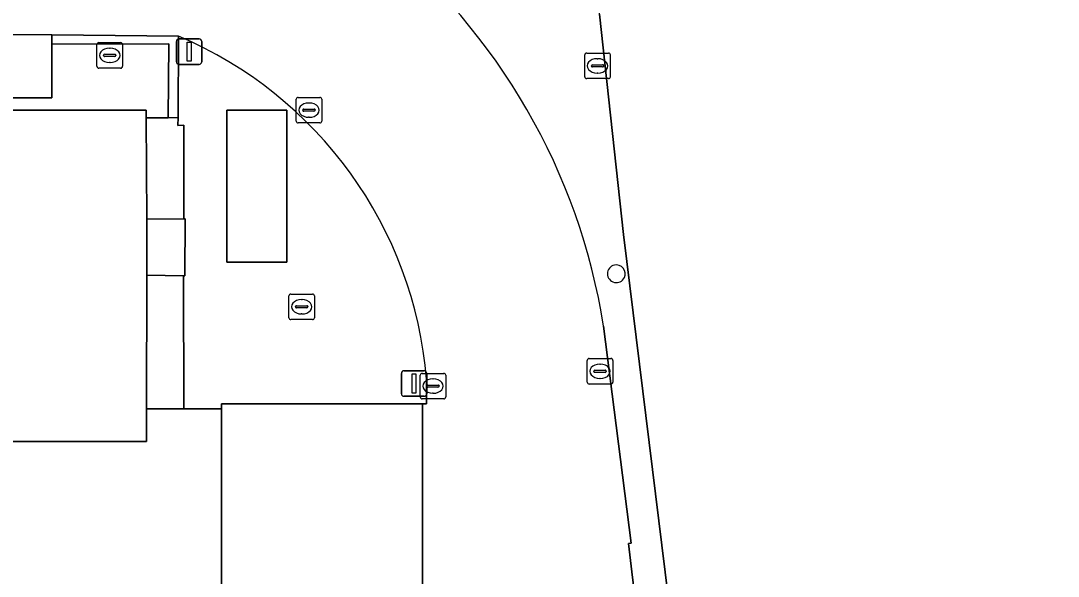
# Model space of a CAD drawing. Extents: x 161477 to 163040, y 383680 to 384871.
# Drawn here: x 162079.23 to 162119.86, y 384109.72 to 384131.48 of the extents above; entities that cross this region are included whole.
import ezdxf

# ---------------------------------------------------------------- set-up
doc = ezdxf.new("R2010")
doc.units = 0
for name, color, linetype in [('IMGEO_Brandkraan', 7, 'Continuous'), ('IMGEO_Groenvoorziening', 7, 'Continuous'), ('IMGEO_Kolk', 7, 'Continuous'), ('IMGEO_Lichtmast', 7, 'Continuous'), ('IMGEO_Pand', 7, 'Continuous'), ('IMGEO_Parkeervlak_gesloten', 7, 'Continuous'), ('IMGEO_Parkeervlak_open', 7, 'Continuous'), ('IMGEO_Rijbaan_lokaal_open', 7, 'Continuous'), ('IMGEO_Terreindeel_halfverhard', 7, 'Continuous'), ('IMGEO_Voetpad_gesloten', 7, 'Continuous'), ('IMGEO_Voetpad_open', 7, 'Continuous')]:
    doc.layers.add(name, color=color, linetype=linetype)

msp = doc.modelspace()

# ---------------------------------------------------------------- linework, layer by layer
at = {"layer": 'IMGEO_Brandkraan'}
for p, q in [((162082.219, 384129.694), (162082.219, 384130.546)), ((162082.294, 384130.62), (162083.146, 384130.62)), ((162083.22, 384130.546), (162083.22, 384129.694)), ((162082.521, 384130.163), (162082.919, 384130.163)), ((162082.707, 384130.4), (162082.732, 384130.4)), ((162082.478, 384130.114), (162082.478, 384130.126)), ((162082.916, 384130.077), (162082.518, 384130.077)), ((162082.73, 384129.84), (162082.705, 384129.84)), ((162082.962, 384130.126), (162082.962, 384130.114)), ((162083.146, 384129.62), (162082.294, 384129.62))]:
    msp.add_line(p, q, dxfattribs=at)
for points in [[(162082.219, 384129.694), (162082.219, 384130.546)], [(162082.294, 384130.62), (162083.146, 384130.62)], [(162083.22, 384130.546), (162083.22, 384129.694)], [(162083.146, 384129.62), (162082.294, 384129.62)]]:
    msp.add_lwpolyline(points, dxfattribs=at)
for centre, radius, start, end in [((162082.296, 384130.544), 0.0765, 91.552, 178.448), ((162082.296, 384130.544), 0.0765, 91.552, 178.448), ((162083.144, 384130.544), 0.0765, 1.552, 88.448), ((162083.144, 384130.544), 0.0765, 1.552, 88.448), ((162082.518, 384130.123), 0.0403, 85.8775, 175.7526), ((162082.923, 384130.125), 0.0386, 1.7309, 96.639), ((162082.515, 384130.113), 0.0366, 178.938, 274.7102), ((162082.919, 384130.12), 0.043, 264.8664, 352.4533), ((162082.296, 384129.696), 0.0765, 181.552, 268.448), ((162082.296, 384129.696), 0.0765, 181.552, 268.448), ((162083.144, 384129.696), 0.0765, 271.552, 358.448), ((162083.144, 384129.696), 0.0765, 271.552, 358.448)]:
    msp.add_arc(centre, radius, start, end, dxfattribs=at)
for centre, major_axis, ratio, start_param, end_param in [((162082.706, 384130.12), (-0.387, 0.002), 0.722429, 4.712389, 7.853982), ((162082.731, 384130.12), (-0.39, 0.002), 0.717154, 1.570796, 4.712389)]:
    msp.add_ellipse(centre, major_axis=major_axis, ratio=ratio, start_param=start_param, end_param=end_param, dxfattribs=at)
at = {"layer": 'IMGEO_Groenvoorziening'}
msp.add_lwpolyline([(162086.582, 384101.603), (162087.096, 384101.625), (162087.089, 384116.284), (162085.622, 384116.279), (162084.16, 384116.274), (162084.158, 384114.999), (162067.083, 384115.003)], dxfattribs=at)
at = {"layer": 'IMGEO_Kolk'}
for p, q in [((162101.321, 384129.285), (162101.321, 384130.137)), ((162101.396, 384130.211), (162102.248, 384130.211)), ((162102.322, 384130.137), (162102.322, 384129.285)), ((162101.623, 384129.754), (162102.021, 384129.754)), ((162101.809, 384129.991), (162101.834, 384129.991)), ((162101.58, 384129.705), (162101.58, 384129.717)), ((162102.018, 384129.668), (162101.62, 384129.668)), ((162101.832, 384129.431), (162101.807, 384129.431)), ((162102.064, 384129.717), (162102.064, 384129.705)), ((162102.248, 384129.211), (162101.396, 384129.211)), ((162090.021, 384127.551), (162090.021, 384128.403)), ((162090.096, 384128.477), (162090.948, 384128.477)), ((162090.509, 384128.257), (162090.534, 384128.257)), ((162091.022, 384128.403), (162091.022, 384127.551)), ((162090.28, 384127.971), (162090.28, 384127.983)), ((162090.718, 384127.934), (162090.32, 384127.934)), ((162090.323, 384128.02), (162090.721, 384128.02)), ((162090.532, 384127.697), (162090.507, 384127.697)), ((162090.764, 384127.983), (162090.764, 384127.971)), ((162090.948, 384127.477), (162090.096, 384127.477)), ((162089.735, 384119.849), (162089.735, 384120.701)), ((162089.81, 384120.775), (162090.662, 384120.775)), ((162090.223, 384120.555), (162090.248, 384120.555)), ((162090.736, 384120.701), (162090.736, 384119.849)), ((162089.994, 384120.269), (162089.994, 384120.281)), ((162090.432, 384120.232), (162090.034, 384120.232)), ((162090.037, 384120.318), (162090.435, 384120.318)), ((162090.246, 384119.995), (162090.221, 384119.995)), ((162090.478, 384120.281), (162090.478, 384120.269)), ((162090.662, 384119.775), (162089.81, 384119.775)), ((162101.419, 384117.325), (162101.419, 384118.177)), ((162101.494, 384118.251), (162102.346, 384118.251)), ((162101.907, 384118.031), (162101.932, 384118.031)), ((162102.42, 384118.177), (162102.42, 384117.325)), ((162094.877, 384116.743), (162094.877, 384117.595)), ((162094.952, 384117.669), (162095.804, 384117.669)), ((162095.878, 384117.595), (162095.878, 384116.743)), ((162101.678, 384117.745), (162101.678, 384117.757)), ((162102.116, 384117.708), (162101.718, 384117.708)), ((162101.721, 384117.794), (162102.119, 384117.794)), ((162102.162, 384117.757), (162102.162, 384117.745)), ((162095.136, 384117.163), (162095.136, 384117.175)), ((162095.179, 384117.212), (162095.577, 384117.212)), ((162095.365, 384117.449), (162095.39, 384117.449)), ((162095.62, 384117.175), (162095.62, 384117.163)), ((162102.346, 384117.251), (162101.494, 384117.251)), ((162101.93, 384117.471), (162101.905, 384117.471)), ((162095.574, 384117.126), (162095.176, 384117.126)), ((162095.388, 384116.889), (162095.363, 384116.889)), ((162095.804, 384116.669), (162094.952, 384116.669))]:
    msp.add_line(p, q, dxfattribs=at)
for points in [[(162101.321, 384129.285), (162101.321, 384130.137)], [(162101.396, 384130.211), (162102.248, 384130.211)], [(162102.322, 384130.137), (162102.322, 384129.285)], [(162102.248, 384129.211), (162101.396, 384129.211)], [(162090.021, 384127.551), (162090.021, 384128.403)], [(162090.096, 384128.477), (162090.948, 384128.477)], [(162091.022, 384128.403), (162091.022, 384127.551)], [(162090.948, 384127.477), (162090.096, 384127.477)], [(162089.735, 384119.849), (162089.735, 384120.701)], [(162089.81, 384120.775), (162090.662, 384120.775)], [(162090.736, 384120.701), (162090.736, 384119.849)], [(162090.662, 384119.775), (162089.81, 384119.775)], [(162101.419, 384117.325), (162101.419, 384118.177)], [(162101.494, 384118.251), (162102.346, 384118.251)], [(162102.42, 384118.177), (162102.42, 384117.325)], [(162094.877, 384116.743), (162094.877, 384117.595)], [(162094.952, 384117.669), (162095.804, 384117.669)], [(162095.878, 384117.595), (162095.878, 384116.743)], [(162102.346, 384117.251), (162101.494, 384117.251)], [(162095.804, 384116.669), (162094.952, 384116.669)]]:
    msp.add_lwpolyline(points, dxfattribs=at)
for centre, radius, start, end in [((162101.398, 384130.135), 0.0765, 91.552, 178.448), ((162101.398, 384130.135), 0.0765, 91.552, 178.448), ((162102.246, 384130.135), 0.0765, 1.552, 88.448), ((162102.246, 384130.135), 0.0765, 1.552, 88.448), ((162101.62, 384129.714), 0.0403, 85.8775, 175.7526), ((162102.025, 384129.716), 0.0386, 1.7309, 96.639), ((162101.617, 384129.704), 0.0366, 178.938, 274.7102), ((162102.021, 384129.711), 0.043, 264.8664, 352.4533), ((162101.398, 384129.287), 0.0765, 181.552, 268.448), ((162101.398, 384129.287), 0.0765, 181.552, 268.448), ((162102.246, 384129.287), 0.0765, 271.552, 358.448), ((162102.246, 384129.287), 0.0765, 271.552, 358.448), ((162090.098, 384128.401), 0.0765, 91.552, 178.448), ((162090.098, 384128.401), 0.0765, 91.552, 178.448), ((162090.946, 384128.401), 0.0765, 1.552, 88.448), ((162090.946, 384128.401), 0.0765, 1.552, 88.448), ((162090.32, 384127.98), 0.0403, 85.8775, 175.7526), ((162090.317, 384127.97), 0.0366, 178.938, 274.7102), ((162090.721, 384127.977), 0.043, 264.8664, 352.4533), ((162090.725, 384127.982), 0.0386, 1.7309, 96.639), ((162090.098, 384127.553), 0.0765, 181.552, 268.448), ((162090.098, 384127.553), 0.0765, 181.552, 268.448), ((162090.946, 384127.553), 0.0765, 271.552, 358.448), ((162090.946, 384127.553), 0.0765, 271.552, 358.448), ((162089.812, 384120.699), 0.0765, 91.552, 178.448), ((162089.812, 384120.699), 0.0765, 91.552, 178.448), ((162090.66, 384120.699), 0.0765, 1.552, 88.448), ((162090.66, 384120.699), 0.0765, 1.552, 88.448), ((162090.034, 384120.278), 0.0403, 85.8775, 175.7526), ((162090.031, 384120.268), 0.0366, 178.938, 274.7102), ((162090.435, 384120.275), 0.043, 264.8664, 352.4533), ((162090.439, 384120.28), 0.0386, 1.7309, 96.639), ((162089.812, 384119.851), 0.0765, 181.552, 268.448), ((162089.812, 384119.851), 0.0765, 181.552, 268.448), ((162090.66, 384119.851), 0.0765, 271.552, 358.448), ((162090.66, 384119.851), 0.0765, 271.552, 358.448), ((162101.496, 384118.175), 0.0765, 91.552, 178.448), ((162101.496, 384118.175), 0.0765, 91.552, 178.448), ((162102.344, 384118.175), 0.0765, 1.552, 88.448), ((162102.344, 384118.175), 0.0765, 1.552, 88.448), ((162094.954, 384117.593), 0.0765, 91.552, 178.448), ((162094.954, 384117.593), 0.0765, 91.552, 178.448), ((162095.802, 384117.593), 0.0765, 1.552, 88.448), ((162095.802, 384117.593), 0.0765, 1.552, 88.448), ((162101.718, 384117.754), 0.0403, 85.8775, 175.7526), ((162101.715, 384117.744), 0.0366, 178.938, 274.7102), ((162102.119, 384117.751), 0.043, 264.8664, 352.4533), ((162102.123, 384117.756), 0.0386, 1.7309, 96.639), ((162095.176, 384117.172), 0.0403, 85.8775, 175.7526), ((162095.173, 384117.162), 0.0366, 178.938, 274.7102), ((162095.577, 384117.169), 0.043, 264.8664, 352.4533), ((162095.581, 384117.174), 0.0386, 1.7309, 96.639), ((162101.496, 384117.327), 0.0765, 181.552, 268.448), ((162101.496, 384117.327), 0.0765, 181.552, 268.448), ((162102.344, 384117.327), 0.0765, 271.552, 358.448), ((162102.344, 384117.327), 0.0765, 271.552, 358.448), ((162094.954, 384116.745), 0.0765, 181.552, 268.448), ((162094.954, 384116.745), 0.0765, 181.552, 268.448), ((162095.802, 384116.745), 0.0765, 271.552, 358.448), ((162095.802, 384116.745), 0.0765, 271.552, 358.448)]:
    msp.add_arc(centre, radius, start, end, dxfattribs=at)
for centre, major_axis, ratio, start_param, end_param in [((162101.808, 384129.711), (-0.387, 0.002), 0.722429, 4.712389, 7.853982), ((162101.833, 384129.711), (-0.39, 0.002), 0.717154, 1.570796, 4.712389), ((162090.508, 384127.977), (-0.387, 0.002), 0.722429, 4.712389, 7.853982), ((162090.533, 384127.977), (-0.39, 0.002), 0.717154, 1.570796, 4.712389), ((162090.222, 384120.275), (-0.387, 0.002), 0.722429, 4.712389, 7.853982), ((162090.247, 384120.275), (-0.39, 0.002), 0.717154, 1.570796, 4.712389), ((162101.906, 384117.751), (-0.387, 0.002), 0.722429, 4.712389, 7.853982), ((162101.931, 384117.751), (-0.39, 0.002), 0.717154, 1.570796, 4.712389), ((162095.364, 384117.169), (-0.387, 0.002), 0.722429, 4.712389, 7.853982), ((162095.389, 384117.169), (-0.39, 0.002), 0.717154, 1.570796, 4.712389)]:
    msp.add_ellipse(centre, major_axis=major_axis, ratio=ratio, start_param=start_param, end_param=end_param, dxfattribs=at)
at = {"layer": 'IMGEO_Lichtmast'}
for p, q in [((162085.331, 384129.869), (162085.331, 384130.669)), ((162085.331, 384130.669), (162085.331, 384129.869)), ((162085.431, 384130.769), (162086.221, 384130.769)), ((162086.221, 384130.769), (162085.431, 384130.769)), ((162086.321, 384130.669), (162086.321, 384129.869)), ((162086.321, 384129.869), (162086.321, 384130.669)), ((162086.221, 384129.769), (162085.431, 384129.769)), ((162085.431, 384129.769), (162086.221, 384129.769)), ((162094.141, 384116.869), (162094.141, 384117.669)), ((162094.141, 384117.669), (162094.141, 384116.869)), ((162094.241, 384117.769), (162095.031, 384117.769)), ((162095.031, 384117.769), (162094.241, 384117.769)), ((162095.131, 384117.669), (162095.131, 384116.869)), ((162095.131, 384116.869), (162095.131, 384117.669)), ((162095.031, 384116.769), (162094.241, 384116.769)), ((162094.241, 384116.769), (162095.031, 384116.769))]:
    msp.add_line(p, q, dxfattribs=at)
for points in [[(162085.751, 384130.644), (162085.901, 384130.644), (162085.901, 384129.894), (162085.751, 384129.894), (162085.751, 384130.644)], [(162094.561, 384117.644), (162094.711, 384117.644), (162094.711, 384116.894), (162094.561, 384116.894), (162094.561, 384117.644)]]:
    msp.add_lwpolyline(points, dxfattribs=at)
for centre, start, end in [((162085.431, 384130.669), 90, 180), ((162085.431, 384130.669), 90, 180), ((162086.221, 384130.669), 0, 90), ((162086.221, 384130.669), 360, 90), ((162085.431, 384129.869), 180, 270), ((162085.431, 384129.869), 180, 270), ((162086.221, 384129.869), 270, 0), ((162086.221, 384129.869), 270, 0), ((162094.241, 384117.669), 90, 180), ((162094.241, 384117.669), 90, 180), ((162095.031, 384117.669), 0, 90), ((162095.031, 384117.669), 360, 90), ((162094.241, 384116.869), 180, 270), ((162094.241, 384116.869), 180, 270), ((162095.031, 384116.869), 270, 0), ((162095.031, 384116.869), 270, 0)]:
    msp.add_arc(centre, 0.1, start, end, dxfattribs=at)
at = {"layer": 'IMGEO_Pand'}
msp.add_lwpolyline([(162101.892, 384131.73), (162102.834, 384123.111), (162104.472, 384109.888), (162105.91, 384098.315), (162105.801, 384098.296), (162106.094, 384095.917), (162108.472, 384096.23), (162108.464, 384096.335), (162109.827, 384096.504), (162113.975, 384097.017), (162117.221, 384097.418), (162120.909, 384097.874)], dxfattribs=at)
for points in [[(162067.083, 384115.003), (162084.158, 384114.999), (162084.16, 384116.274), (162084.168, 384121.511), (162084.171, 384123.711), (162084.151, 384127.682), (162084.15, 384127.977), (162078.234, 384127.979), (162075.858, 384127.98), (162041.667, 384127.993), (162041.427, 384127.993), (162041.426, 384115.014), (162041.546, 384115.014), (162050.303, 384114.997), (162052.323, 384115), (162052.342, 384102.233), (162052.595, 384102.232), (162061.259, 384102.2), (162065.562, 384102.21), (162067.066, 384102.213)], [(162087.089, 384116.284), (162087.096, 384101.625), (162087.216, 384101.626), (162087.212, 384088.906), (162094.76, 384088.918), (162094.86, 384088.918), (162094.856, 384101.624), (162094.986, 384101.624), (162094.963, 384116.472), (162087.089, 384116.472)]]:
    msp.add_lwpolyline(points, close=True, dxfattribs=at)
at = {"layer": 'IMGEO_Parkeervlak_gesloten'}
msp.add_lwpolyline([(162089.654, 384127.97), (162087.309, 384127.97), (162087.309, 384122.027), (162089.659, 384122.024)], close=True, dxfattribs=at)
at = {"layer": 'IMGEO_Parkeervlak_open'}
for points in [[(162102.834, 384123.111), (162101.892, 384131.73), (162101.24, 384140.376), (162101.215, 384140.914), (162099.118, 384140.802), (162099.14, 384140.354), (162098.994, 384140.349), (162098.571, 384149.082), (162098.517, 384152.026), (162098.184, 384152.072), (162097.936, 384152.105), (162097.947, 384148.016), (162094.909, 384148.02), (162094.906, 384152.067), (162094.656, 384152.066), (162094.362, 384152.077), (162094.371, 384144.705), (162092.235, 384144.718), (162092.238, 384141.695), (162083.256, 384141.69), (162083.302, 384138.125), (162083.31, 384138.125), (162086.14, 384137.97)], [(162110.947, 384088.713), (162114.818, 384089.244), (162114.724, 384090.407), (162110.7, 384089.937), (162110.158, 384094.011), (162109.827, 384096.504), (162108.464, 384096.335), (162108.472, 384096.23), (162106.094, 384095.917), (162105.801, 384098.296), (162105.91, 384098.315), (162104.472, 384109.888), (162102.834, 384123.111)], [(162102.057, 384119.513), (162103.133, 384111.018), (162103.033, 384111.008), (162103.159, 384109.897), (162104.904, 384095.968), (162105.322, 384094.282)]]:
    msp.add_lwpolyline(points, dxfattribs=at)
for centre, radius, start, end in [((162077.631, 384115.65), 24.73, 8.9873, 50.9249), ((162102.557, 384121.568), 0.348, 102.751, 334.2828), ((162102.557, 384121.568), 0.348, 334.3057, 102.7282)]:
    msp.add_arc(centre, radius, start, end, dxfattribs=at)
at = {"layer": 'IMGEO_Rijbaan_lokaal_open'}
for points in [[(162044.485, 384130.901), (162055.561, 384130.906), (162075.85, 384130.93), (162078.622, 384130.937), (162080.447, 384130.928), (162085.415, 384130.878)], [(162105.322, 384094.282), (162104.904, 384095.968), (162103.159, 384109.897), (162103.033, 384111.008), (162103.133, 384111.018), (162102.057, 384119.513)], [(162095.125, 384117.436), (162095.12, 384116.469), (162094.963, 384116.472), (162094.986, 384101.624), (162094.856, 384101.624), (162094.86, 384088.918), (162094.868, 384088.291), (162094.875, 384087.656)]]:
    msp.add_lwpolyline(points, dxfattribs=at)
for centre, radius, start, end in [((162077.631, 384115.65), 24.73, 8.9873, 50.9249), ((162079.14, 384116.117), 16.039, 4.7167, 66.9692)]:
    msp.add_arc(centre, radius, start, end, dxfattribs=at)
at = {"layer": 'IMGEO_Terreindeel_halfverhard'}
for points in [[(162085.624, 384127.39), (162085.384, 384127.377), (162085.4, 384127.685), (162085.01, 384127.674), (162084.151, 384127.682), (162084.171, 384123.711), (162085.622, 384123.718)], [(162085.612, 384121.493), (162084.168, 384121.511), (162084.16, 384116.274), (162085.622, 384116.279)]]:
    msp.add_lwpolyline(points, close=True, dxfattribs=at)
at = {"layer": 'IMGEO_Voetpad_gesloten'}
msp.add_lwpolyline([(162085.415, 384130.878), (162085.4, 384127.685), (162085.384, 384127.377), (162085.624, 384127.39), (162085.622, 384123.718), (162085.671, 384123.718), (162085.662, 384121.492), (162085.612, 384121.493), (162085.622, 384116.279), (162087.089, 384116.284), (162087.089, 384116.472), (162094.963, 384116.472), (162095.12, 384116.469), (162095.125, 384117.436)], dxfattribs=at)
for points in [[(162089.659, 384122.024), (162087.309, 384122.027), (162087.309, 384127.97), (162089.654, 384127.97)], [(162085.671, 384123.718), (162085.622, 384123.718), (162084.171, 384123.711), (162084.168, 384121.511), (162085.612, 384121.493), (162085.662, 384121.492)]]:
    msp.add_lwpolyline(points, close=True, dxfattribs=at)
for centre, radius, start, end in [((162079.14, 384116.117), 16.039, 4.7167, 66.9692), ((162102.557, 384121.568), 0.348, 102.751, 334.2828), ((162102.557, 384121.568), 0.348, 334.3057, 102.7282)]:
    msp.add_arc(centre, radius, start, end, dxfattribs=at)
at = {"layer": 'IMGEO_Voetpad_open'}
for points in [[(162080.447, 384130.561), (162080.447, 384130.928), (162078.622, 384130.937), (162075.85, 384130.93), (162075.858, 384127.98), (162078.234, 384127.979), (162078.235, 384128.46), (162080.448, 384128.454)], [(162085.038, 384130.578), (162080.447, 384130.561), (162080.448, 384128.454), (162078.235, 384128.46), (162078.234, 384127.979), (162084.15, 384127.977), (162084.151, 384127.682), (162085.01, 384127.674)], [(162085.415, 384130.878), (162080.447, 384130.928), (162080.447, 384130.561), (162085.038, 384130.578), (162085.01, 384127.674), (162085.4, 384127.685)]]:
    msp.add_lwpolyline(points, close=True, dxfattribs=at)

doc.saveas('drawing.dxf')
